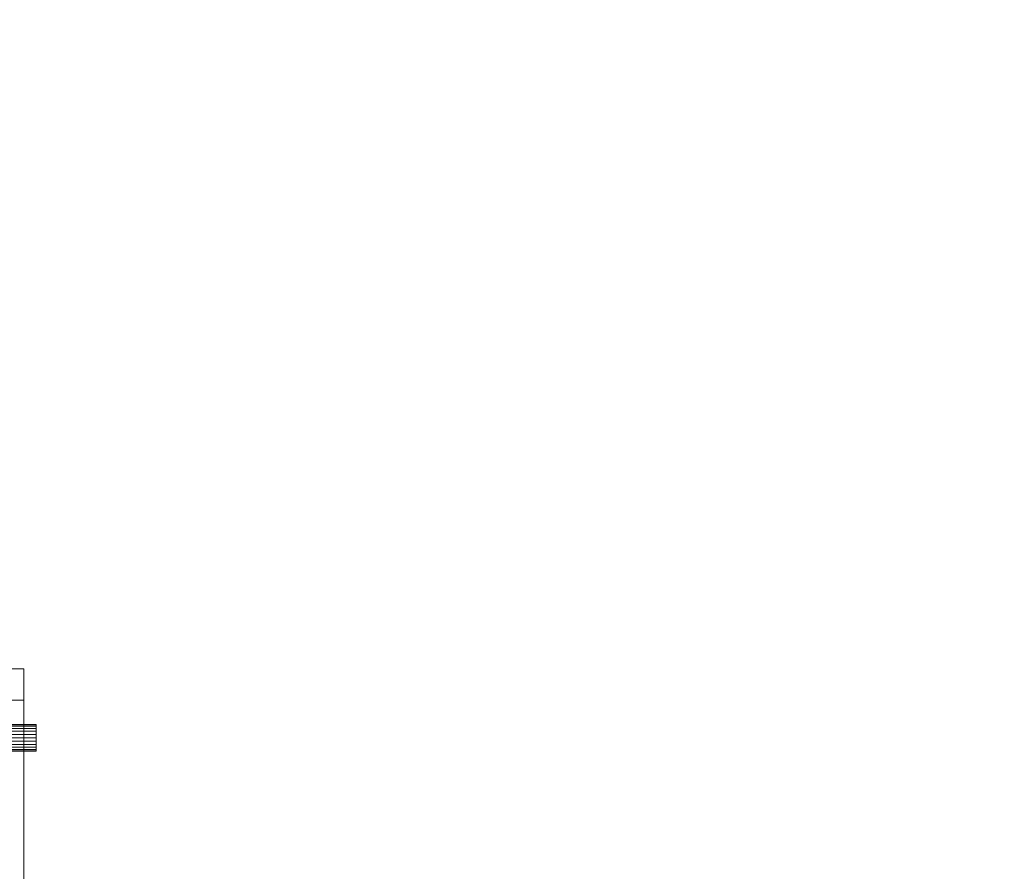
# Model space of a CAD drawing. Header units: millimetres. Extents: x -2233 to 61924, y -68080 to 6847.
# Tile 703 of 1022: x 14682 to 16249, y 2338 to 3693. Entities that reach past the tile are written whole.
import ezdxf

# ---------------------------------------------------------------- set-up
doc = ezdxf.new("R2010")
doc.units = ezdxf.units.MM
doc.layers.add('COTAS_P', color=1, linetype='Continuous', lineweight=0)
doc.layers.add('lateral_mezcladora', color=7, linetype='Continuous', lineweight=0)
doc.dimstyles.new('R19_100', dxfattribs={"dimtxt": 250, "dimasz": 150, "dimexe": 150, "dimexo": 80, "dimgap": 100, "dimtad": 1, "dimtih": 1, "dimtoh": 1, "dimdsep": 46, "dimcen": 0.09, "dimadec": 0, "dimazin": 0, "dimtfac": 1, "dimtdec": 4, "dimtofl": 0, "dimtmove": 0, "dimatfit": 3, "dimfxl": 1, "dimtolj": 1, "dimtzin": 0, "dimarcsym": 0})

# ---------------------------------------------------------------- blocks, each defined once
blk = doc.blocks.new('DIM_R27_4')
at = {"layer": 'COTAS_P'}
for p, q in [((15248.4, 1279.1), (24311.8, 4109.1)), ((24311.8, 4109.1), (24155.2, 4107.3)), ((24311.8, 4109.1), (24182.1, 4021.4)), ((24580.1, 3250), (24311.8, 4109.1)), ((15248.4, 1279.1), (15378.1, 1366.8)), ((15248.4, 1279.1), (15405, 1280.8)), ((15516.6, 420), (15248.4, 1279.1))]:
    blk.add_line(p, q, dxfattribs=at)
blk.add_text('9495 P', height=250, rotation=17.3406, dxfattribs=at).set_placement((19750.3, 2789.5))

msp = doc.modelspace()

# ---------------------------------------------------------------- linework, layer by layer
at = {"layer": 'lateral_mezcladora'}
for p, q in [((14628.381, 2660), (14688.381, 2660)), ((14688.381, 2610), (14688.381, 2660)), ((14628.381, 2610), (14688.381, 2610)), ((14688.381, 20), (14688.381, 2610)), ((11658.381, 2571.2), (14708.381, 2571.2)), ((11658.381, 2570.478), (14708.381, 2570.478)), ((14708.381, 2570.478), (14708.381, 2571.2)), ((14708.381, 2568.36), (14708.381, 2570.478)), ((11658.381, 2568.36), (14708.381, 2568.36)), ((11658.381, 2564.991), (14708.381, 2564.991)), ((11658.381, 2560.6), (14708.381, 2560.6)), ((11658.381, 2555.487), (14708.381, 2555.487)), ((14708.381, 2564.991), (14708.381, 2568.36)), ((14708.381, 2560.6), (14708.381, 2564.991)), ((14708.381, 2555.487), (14708.381, 2560.6)), ((14708.381, 2550), (14708.381, 2555.487)), ((14708.381, 2550), (11658.381, 2550)), ((11658.381, 2544.513), (14708.381, 2544.513)), ((11658.381, 2539.4), (14708.381, 2539.4)), ((14708.381, 2550), (14708.381, 2544.513)), ((14708.381, 2544.513), (14708.381, 2539.4)), ((14708.381, 2539.4), (14708.381, 2535.009)), ((11658.381, 2535.009), (14708.381, 2535.009)), ((11658.381, 2531.64), (14708.381, 2531.64)), ((11658.381, 2529.522), (14708.381, 2529.522)), ((11658.381, 2528.8), (14708.381, 2528.8)), ((14708.381, 2535.009), (14708.381, 2531.64)), ((14708.381, 2531.64), (14708.381, 2529.522)), ((14708.381, 2529.522), (14708.381, 2528.8))]:
    msp.add_line(p, q, dxfattribs=at)

# ---------------------------------------------------------------- dimensions: what is measured, and where the dimension line sits
at = {"layer": 'COTAS_P'}
dim = msp.add_aligned_dim(p1=(15516.618, 420), p2=(24580.067, 3250), distance=900, text='<> P', dimstyle='R19_100', dxfattribs=at)
dim.commit()
dim.dimension.update_dxf_attribs({"geometry": 'DIM_R27_4', "text_midpoint": (19780.096, 2694.095)})

doc.saveas('drawing.dxf')
